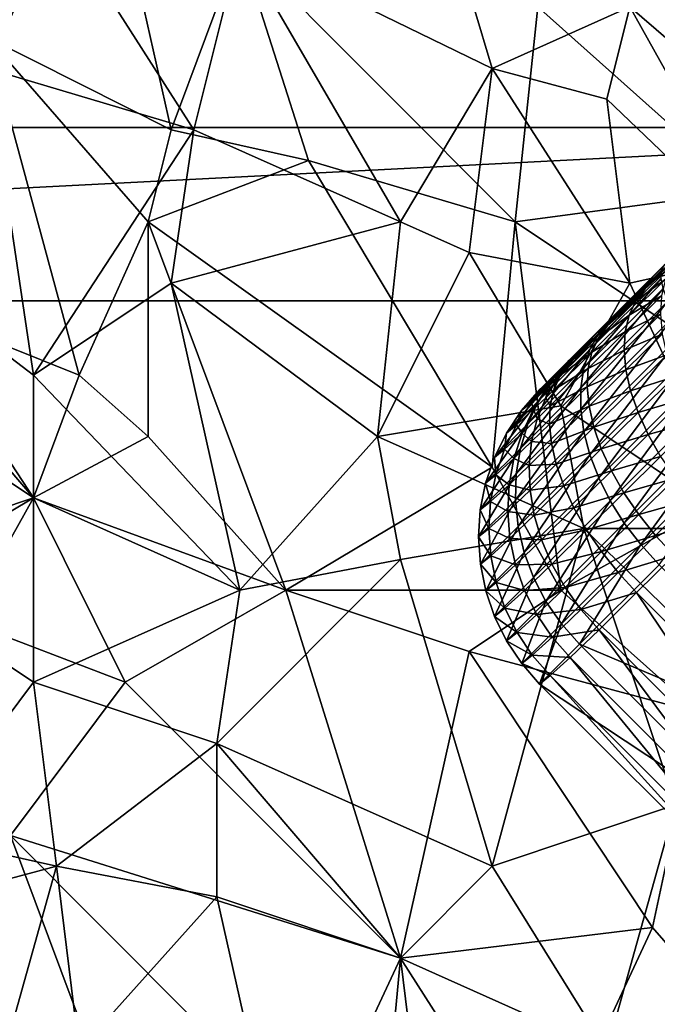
# Model space of a CAD drawing. Extents: x -0.3 to 0.3, y -0.266 to 0.266.
# Tile 291 of 430: x 0.031 to 0.068, y 0.022 to 0.078. Entities that reach past the tile are written whole.
import ezdxf

# ---------------------------------------------------------------- set-up
doc = ezdxf.new("R2010")
doc.units = 0

msp = doc.modelspace()

# ---------------------------------------------------------------- linework, layer by layer
for points in [[(0.062422, 0.058292, 0.651207), (0.098325, 0.094278, 0.707415), (0.153116, 0.149106, 0.661847)], [(0.071184, 0.066945, 0.641935), (0.062422, 0.058292, 0.651207), (0.153116, 0.149106, 0.661847)], [(0.081971, 0.071978, 0.70921), (0.063471, 0.093207, 0.709253), (0.0714, 0.094976, 0.70927)], [(0.062422, 0.058292, 0.651207), (0.062621, 0.058686, 0.700992), (0.098325, 0.094278, 0.707415)], [(0.062621, 0.058686, 0.700992), (0.068134, 0.064199, 0.708), (0.098325, 0.094278, 0.707415)], [(0.058186, 0.075516, 0.76193), (0.0529, 0.093207, 0.761048), (0.04365, 0.082592, 0.760861)], [(0.058186, 0.075516, 0.76193), (0.066114, 0.079054, 0.762432), (0.0529, 0.093207, 0.761048)], [(0.072721, 0.06844, 0.709188), (0.060829, 0.079054, 0.709209), (0.063471, 0.093207, 0.709253)], [(0.072721, 0.06844, 0.709188), (0.063471, 0.093207, 0.709253), (0.081971, 0.071978, 0.70921)], [(0.029115, 0.077285, 0.709174), (0.018544, 0.091438, 0.709215), (0.035722, 0.089669, 0.709219)], [(0.039686, 0.071978, 0.70916), (0.029115, 0.077285, 0.709174), (0.035722, 0.089669, 0.709219)], [(0.039686, 0.071978, 0.70916), (0.035722, 0.089669, 0.709219), (0.04365, 0.082592, 0.709203)], [(0.029115, 0.075516, 0.760494), (0.033079, 0.084362, 0.760293), (0.027793, 0.0879, 0.759929)], [(0.041008, 0.071978, 0.76111), (0.033079, 0.084362, 0.760293), (0.029115, 0.075516, 0.760494)], [(0.033079, 0.084362, 0.760293), (0.041008, 0.071978, 0.76111), (0.04365, 0.082592, 0.760861)], [(0.039686, 0.071978, 0.70916), (0.04365, 0.082592, 0.709203), (0.047615, 0.070209, 0.70916)], [(0.0529, 0.066671, 0.761879), (0.04365, 0.082592, 0.760861), (0.041008, 0.071978, 0.76111)], [(0.0529, 0.066671, 0.761879), (0.058186, 0.075516, 0.76193), (0.04365, 0.082592, 0.760861)], [(0.059507, 0.066671, 0.709158), (0.04365, 0.082592, 0.709203), (0.060829, 0.079054, 0.709209)], [(0.059507, 0.066671, 0.709158), (0.047615, 0.070209, 0.70916), (0.04365, 0.082592, 0.709203)], [(0.084614, 0.063133, 0.764154), (0.08065, 0.082592, 0.763671), (0.066114, 0.079054, 0.762432)], [(0.064793, 0.073747, 0.762442), (0.066114, 0.079054, 0.762432), (0.058186, 0.075516, 0.76193)], [(0.072721, 0.06844, 0.709188), (0.059507, 0.066671, 0.709158), (0.060829, 0.079054, 0.709209)], [(0.074043, 0.064902, 0.763315), (0.066114, 0.079054, 0.762432), (0.064793, 0.073747, 0.762442)], [(0.084614, 0.063133, 0.764154), (0.066114, 0.079054, 0.762432), (0.074043, 0.064902, 0.763315)], [(0.021186, 0.063133, 0.709066), (0.029115, 0.077285, 0.709174), (0.034401, 0.057826, 0.709048)], [(0.038365, 0.066671, 0.709124), (0.029115, 0.077285, 0.709174), (0.039686, 0.071978, 0.70916)], [(0.034401, 0.057826, 0.709048), (0.029115, 0.077285, 0.709174), (0.038365, 0.066671, 0.709124)], [(0.031758, 0.057826, 0.761258), (0.029115, 0.075516, 0.760494), (0.022508, 0.064902, 0.760714)], [(0.031758, 0.057826, 0.761258), (0.041008, 0.071978, 0.76111), (0.029115, 0.075516, 0.760494)], [(0.0529, 0.066671, 0.761879), (0.056864, 0.064902, 0.762163), (0.058186, 0.075516, 0.76193)], [(0.056864, 0.064902, 0.762163), (0.066114, 0.063133, 0.762782), (0.058186, 0.075516, 0.76193)], [(0.066114, 0.063133, 0.762782), (0.064793, 0.073747, 0.762442), (0.058186, 0.075516, 0.76193)], [(0.066114, 0.063133, 0.762782), (0.074043, 0.064902, 0.763315), (0.064793, 0.073747, 0.762442)], [(0.099232, 0.07211, 0.712849), (-0.100768, 0.07211, 0.712849), (-0.095768, 0.06211, 0.712849)], [(0.099232, 0.07211, 0.652849), (-0.095768, 0.06211, 0.652849), (-0.100768, 0.07211, 0.652849)], [(0.099232, 0.07211, 0.712849), (0.099232, 0.07211, 0.652849), (-0.100768, 0.07211, 0.652849)], [(0.099232, 0.07211, 0.712849), (-0.100768, 0.07211, 0.652849), (-0.100768, 0.07211, 0.712849)], [(0.099232, 0.07211, 0.712849), (-0.095768, 0.06211, 0.712849), (0.094232, 0.06211, 0.712849)], [(0.099232, 0.07211, 0.652849), (0.094232, 0.06211, 0.652849), (-0.095768, 0.06211, 0.652849)], [(0.039686, 0.063133, 0.761372), (0.041008, 0.071978, 0.76111), (0.031758, 0.057826, 0.761258)], [(0.038365, 0.066671, 0.709124), (0.039686, 0.071978, 0.70916), (0.047615, 0.070209, 0.70916)], [(0.039686, 0.063133, 0.761372), (0.0529, 0.066671, 0.761879), (0.041008, 0.071978, 0.76111)], [(0.058186, 0.052519, 0.709069), (0.038365, 0.066671, 0.709124), (0.047615, 0.070209, 0.70916)], [(0.058186, 0.052519, 0.709069), (0.047615, 0.070209, 0.70916), (0.059507, 0.066671, 0.709158)], [(0.059507, 0.066671, 0.709158), (0.072721, 0.06844, 0.709188), (0.078007, 0.054288, 0.709127)], [(0.038365, 0.054288, 0.709034), (0.034401, 0.057826, 0.709048), (0.038365, 0.066671, 0.709124)], [(0.038365, 0.066671, 0.709124), (0.058186, 0.052519, 0.709069), (0.046293, 0.045443, 0.708976)], [(0.046293, 0.045443, 0.708976), (0.038365, 0.054288, 0.709034), (0.038365, 0.066671, 0.709124)], [(0.051579, 0.054288, 0.762201), (0.0529, 0.066671, 0.761879), (0.039686, 0.063133, 0.761372)], [(0.051579, 0.054288, 0.762201), (0.056864, 0.064902, 0.762163), (0.0529, 0.066671, 0.761879)], [(0.058186, 0.052519, 0.709069), (0.059507, 0.066671, 0.709158), (0.06215, 0.045443, 0.709025)], [(0.06215, 0.045443, 0.709025), (0.059507, 0.066671, 0.709158), (0.078007, 0.054288, 0.709127)], [(0.071184, 0.066945, 0.641935), (0.069114, 0.064896, 0.643943), (0.062422, 0.058292, 0.651207)], [(0.031758, 0.05075, 0.7615), (0.022508, 0.064902, 0.760714), (0.018544, 0.059595, 0.760832)], [(0.031758, 0.05075, 0.7615), (0.031758, 0.057826, 0.761258), (0.022508, 0.064902, 0.760714)], [(0.051579, 0.054288, 0.762201), (0.06215, 0.056057, 0.762707), (0.056864, 0.064902, 0.762163)], [(0.06215, 0.056057, 0.762707), (0.066114, 0.063133, 0.762782), (0.056864, 0.064902, 0.762163)], [(0.069114, 0.064896, 0.643943), (0.066999, 0.062803, 0.645962), (0.062422, 0.058292, 0.651207)], [(0.072721, 0.048981, 0.76348), (0.074043, 0.064902, 0.763315), (0.066114, 0.063133, 0.762782)], [(0.068569, 0.064194, 0.64265), (0.066999, 0.062803, 0.645962), (0.069114, 0.064896, 0.643943)], [(0.062621, 0.058686, 0.700992), (0.065008, 0.061073, 0.705871), (0.068134, 0.064199, 0.708)], [(0.064339, 0.060258, 0.707103), (0.067955, 0.063875, 0.709566), (0.068134, 0.064199, 0.708)], [(0.064339, 0.060258, 0.707103), (0.068134, 0.064199, 0.708), (0.065008, 0.061073, 0.705871)], [(0.068178, 0.063358, 0.641379), (0.066461, 0.062107, 0.644663), (0.068569, 0.064194, 0.64265)], [(0.068569, 0.064194, 0.64265), (0.066461, 0.062107, 0.644663), (0.066999, 0.062803, 0.645962)], [(0.063826, 0.059312, 0.708314), (0.067924, 0.06341, 0.711106), (0.067955, 0.063875, 0.709566)], [(0.063826, 0.059312, 0.708314), (0.067955, 0.063875, 0.709566), (0.064339, 0.060258, 0.707103)], [(0.031758, 0.05075, 0.708995), (0.019865, 0.043674, 0.70891), (0.021186, 0.063133, 0.709066)], [(0.031758, 0.05075, 0.708995), (0.021186, 0.063133, 0.709066), (0.034401, 0.057826, 0.709048)], [(0.04365, 0.045443, 0.762097), (0.039686, 0.063133, 0.761372), (0.031758, 0.057826, 0.761258)], [(0.04365, 0.045443, 0.762097), (0.051579, 0.054288, 0.762201), (0.039686, 0.063133, 0.761372)], [(0.06215, 0.056057, 0.762707), (0.072721, 0.048981, 0.76348), (0.066114, 0.063133, 0.762782)], [(0.063478, 0.058251, 0.709484), (0.068042, 0.062815, 0.712592), (0.067924, 0.06341, 0.711106)], [(0.063478, 0.058251, 0.709484), (0.067924, 0.06341, 0.711106), (0.063826, 0.059312, 0.708314)], [(0.067948, 0.062403, 0.640153), (0.066077, 0.061278, 0.643386), (0.068178, 0.063358, 0.641379)], [(0.068178, 0.063358, 0.641379), (0.066077, 0.061278, 0.643386), (0.066461, 0.062107, 0.644663)], [(0.066999, 0.062803, 0.645962), (0.064843, 0.060668, 0.647991), (0.062422, 0.058292, 0.651207)], [(0.063302, 0.057093, 0.710592), (0.068306, 0.062097, 0.714), (0.068042, 0.062815, 0.712592)], [(0.063302, 0.057093, 0.710592), (0.068042, 0.062815, 0.712592), (0.063478, 0.058251, 0.709484)], [(0.066461, 0.062107, 0.644663), (0.064843, 0.060668, 0.647991), (0.066999, 0.062803, 0.645962)], [(0.094232, 0.06211, 0.712849), (-0.095768, 0.06211, 0.712849), (-0.095768, 0.06211, 0.652849)], [(0.094232, 0.06211, 0.712849), (-0.095768, 0.06211, 0.652849), (0.094232, 0.06211, 0.652849)], [(0.0633, 0.055858, 0.711619), (0.068713, 0.061271, 0.715305), (0.068306, 0.062097, 0.714)], [(0.0633, 0.055858, 0.711619), (0.068306, 0.062097, 0.714), (0.063302, 0.057093, 0.710592)], [(0.066077, 0.061278, 0.643386), (0.064311, 0.059978, 0.646686), (0.066461, 0.062107, 0.644663)], [(0.066461, 0.062107, 0.644663), (0.064311, 0.059978, 0.646686), (0.064843, 0.060668, 0.647991)], [(0.067882, 0.061344, 0.638992), (0.065852, 0.060329, 0.642154), (0.067948, 0.062403, 0.640153)], [(0.067948, 0.062403, 0.640153), (0.065852, 0.060329, 0.642154), (0.066077, 0.061278, 0.643386)], [(0.067982, 0.060201, 0.637916), (0.065793, 0.059276, 0.640987), (0.067882, 0.061344, 0.638992)], [(0.067882, 0.061344, 0.638992), (0.065793, 0.059276, 0.640987), (0.065852, 0.060329, 0.642154)], [(0.061664, 0.057584, 0.701638), (0.064339, 0.060258, 0.707103), (0.065008, 0.061073, 0.705871)], [(0.061664, 0.057584, 0.701638), (0.065008, 0.061073, 0.705871), (0.062621, 0.058686, 0.700992)], [(0.063473, 0.054568, 0.712547), (0.068713, 0.061271, 0.715305), (0.0633, 0.055858, 0.711619)], [(0.063473, 0.054568, 0.712547), (0.069255, 0.060349, 0.716485), (0.068713, 0.061271, 0.715305)], [(0.065852, 0.060329, 0.642154), (0.063932, 0.059155, 0.645403), (0.066077, 0.061278, 0.643386)], [(0.066077, 0.061278, 0.643386), (0.063932, 0.059155, 0.645403), (0.064311, 0.059978, 0.646686)], [(0.060869, 0.056356, 0.702272), (0.063826, 0.059312, 0.708314), (0.064339, 0.060258, 0.707103)], [(0.060869, 0.056356, 0.702272), (0.064339, 0.060258, 0.707103), (0.061664, 0.057584, 0.701638)], [(0.064843, 0.060668, 0.647991), (0.064311, 0.059978, 0.646686), (0.062117, 0.057806, 0.648719)], [(0.062117, 0.057806, 0.648719), (0.062776, 0.058627, 0.649906), (0.064843, 0.060668, 0.647991)], [(0.064843, 0.060668, 0.647991), (0.062776, 0.058627, 0.649906), (0.062422, 0.058292, 0.651207)], [(0.063817, 0.053243, 0.713361), (0.069255, 0.060349, 0.716485), (0.063473, 0.054568, 0.712547)], [(0.065793, 0.059276, 0.640987), (0.063714, 0.058212, 0.644165), (0.065852, 0.060329, 0.642154)], [(0.065852, 0.060329, 0.642154), (0.063714, 0.058212, 0.644165), (0.063932, 0.059155, 0.645403)], [(0.063817, 0.053243, 0.713361), (0.069923, 0.059348, 0.71752), (0.069255, 0.060349, 0.716485)], [(0.067982, 0.060201, 0.637916), (0.065898, 0.058138, 0.639906), (0.065793, 0.059276, 0.640987)], [(0.068246, 0.058993, 0.636944), (0.065898, 0.058138, 0.639906), (0.067982, 0.060201, 0.637916)], [(0.063932, 0.059155, 0.645403), (0.062117, 0.057806, 0.648719), (0.064311, 0.059978, 0.646686)], [(0.021186, 0.047212, 0.761367), (0.031758, 0.05075, 0.7615), (0.018544, 0.059595, 0.760832)], [(0.060249, 0.055022, 0.702885), (0.063478, 0.058251, 0.709484), (0.063826, 0.059312, 0.708314)], [(0.060249, 0.055022, 0.702885), (0.063826, 0.059312, 0.708314), (0.060869, 0.056356, 0.702272)], [(0.063714, 0.058212, 0.644165), (0.061745, 0.056989, 0.647431), (0.063932, 0.059155, 0.645403)], [(0.063932, 0.059155, 0.645403), (0.061745, 0.056989, 0.647431), (0.062117, 0.057806, 0.648719)], [(0.065898, 0.058138, 0.639906), (0.06366, 0.057165, 0.642993), (0.065793, 0.059276, 0.640987)], [(0.065793, 0.059276, 0.640987), (0.06366, 0.057165, 0.642993), (0.063714, 0.058212, 0.644165)], [(0.064327, 0.051907, 0.714048), (0.069923, 0.059348, 0.71752), (0.063817, 0.053243, 0.713361)], [(0.064327, 0.051907, 0.714048), (0.070705, 0.058285, 0.718392), (0.069923, 0.059348, 0.71752)], [(0.059878, 0.055797, 0.690685), (0.061664, 0.057584, 0.701638), (0.062621, 0.058686, 0.700992)], [(0.059878, 0.055797, 0.690685), (0.062621, 0.058686, 0.700992), (0.060911, 0.056975, 0.690506)], [(0.060911, 0.056975, 0.673439), (0.060911, 0.056975, 0.690506), (0.062621, 0.058686, 0.700992)], [(0.062422, 0.058292, 0.651207), (0.060911, 0.056975, 0.673439), (0.062621, 0.058686, 0.700992)], [(0.061944, 0.057645, 0.648873), (0.062422, 0.058292, 0.651207), (0.062776, 0.058627, 0.649906)], [(0.061944, 0.057645, 0.648873), (0.062776, 0.058627, 0.649906), (0.062643, 0.05849, 0.65003)], [(0.062117, 0.057806, 0.648719), (0.061944, 0.057645, 0.648873), (0.062643, 0.05849, 0.65003)], [(0.062117, 0.057806, 0.648719), (0.062643, 0.05849, 0.65003), (0.062776, 0.058627, 0.649906)], [(0.068246, 0.058993, 0.636944), (0.066167, 0.056935, 0.638929), (0.065898, 0.058138, 0.639906)], [(0.06867, 0.05774, 0.636092), (0.066167, 0.056935, 0.638929), (0.068246, 0.058993, 0.636944)], [(0.059815, 0.053606, 0.703465), (0.063302, 0.057093, 0.710592), (0.063478, 0.058251, 0.709484)], [(0.059815, 0.053606, 0.703465), (0.063478, 0.058251, 0.709484), (0.060249, 0.055022, 0.702885)], [(0.062422, 0.058292, 0.651207), (0.061477, 0.057435, 0.659767), (0.060911, 0.056975, 0.673439)], [(0.06142, 0.057142, 0.650812), (0.061477, 0.057435, 0.659767), (0.062422, 0.058292, 0.651207)], [(0.061944, 0.057645, 0.648873), (0.06142, 0.057142, 0.650812), (0.062422, 0.058292, 0.651207)], [(0.06366, 0.057165, 0.642993), (0.061533, 0.056052, 0.646187), (0.063714, 0.058212, 0.644165)], [(0.063714, 0.058212, 0.644165), (0.061533, 0.056052, 0.646187), (0.061745, 0.056989, 0.647431)], [(0.065898, 0.058138, 0.639906), (0.063771, 0.056032, 0.641907), (0.06366, 0.057165, 0.642993)], [(0.066167, 0.056935, 0.638929), (0.063771, 0.056032, 0.641907), (0.065898, 0.058138, 0.639906)], [(0.064993, 0.050582, 0.714594), (0.070705, 0.058285, 0.718392), (0.064327, 0.051907, 0.714048)], [(0.064993, 0.050582, 0.714594), (0.071589, 0.057178, 0.719087), (0.070705, 0.058285, 0.718392)], [(0.031758, 0.05075, 0.708995), (0.034401, 0.057826, 0.709048), (0.038365, 0.054288, 0.709034)], [(0.04365, 0.045443, 0.762097), (0.031758, 0.057826, 0.761258), (0.031758, 0.05075, 0.7615)], [(0.059008, 0.054494, 0.690861), (0.060869, 0.056356, 0.702272), (0.061664, 0.057584, 0.701638)], [(0.059008, 0.054494, 0.690861), (0.061664, 0.057584, 0.701638), (0.059878, 0.055797, 0.690685)], [(0.060449, 0.056261, 0.65961), (0.060911, 0.056975, 0.673439), (0.061477, 0.057435, 0.659767)], [(0.06142, 0.057142, 0.650812), (0.060449, 0.056261, 0.65961), (0.061477, 0.057435, 0.659767)], [(0.061274, 0.056531, 0.647857), (0.06142, 0.057142, 0.650812), (0.061944, 0.057645, 0.648873)], [(0.061745, 0.056989, 0.647431), (0.061274, 0.056531, 0.647857), (0.061944, 0.057645, 0.648873)], [(0.061745, 0.056989, 0.647431), (0.061944, 0.057645, 0.648873), (0.062117, 0.057806, 0.648719)], [(0.06867, 0.05774, 0.636092), (0.066595, 0.055686, 0.638073), (0.066167, 0.056935, 0.638929)], [(0.069246, 0.056463, 0.635375), (0.066595, 0.055686, 0.638073), (0.06867, 0.05774, 0.636092)], [(0.059574, 0.052132, 0.704003), (0.0633, 0.055858, 0.711619), (0.063302, 0.057093, 0.710592)], [(0.059574, 0.052132, 0.704003), (0.063302, 0.057093, 0.710592), (0.059815, 0.053606, 0.703465)], [(0.059878, 0.055797, 0.673398), (0.059878, 0.055797, 0.690685), (0.060911, 0.056975, 0.690506)], [(0.059878, 0.055797, 0.673398), (0.060911, 0.056975, 0.690506), (0.060911, 0.056975, 0.673439)], [(0.060449, 0.056261, 0.65961), (0.059878, 0.055797, 0.673398), (0.060911, 0.056975, 0.673439)], [(0.060581, 0.055865, 0.650424), (0.060449, 0.056261, 0.65961), (0.06142, 0.057142, 0.650812)], [(0.061274, 0.056531, 0.647857), (0.060581, 0.055865, 0.650424), (0.06142, 0.057142, 0.650812)], [(0.061533, 0.056052, 0.646187), (0.061274, 0.056531, 0.647857), (0.061745, 0.056989, 0.647431)], [(0.063771, 0.056032, 0.641907), (0.061485, 0.05501, 0.64501), (0.06366, 0.057165, 0.642993)], [(0.06366, 0.057165, 0.642993), (0.061485, 0.05501, 0.64501), (0.061533, 0.056052, 0.646187)], [(0.066167, 0.056935, 0.638929), (0.064045, 0.054833, 0.640925), (0.063771, 0.056032, 0.641907)], [(0.066595, 0.055686, 0.638073), (0.064045, 0.054833, 0.640925), (0.066167, 0.056935, 0.638929)], [(0.065805, 0.049292, 0.714991), (0.071589, 0.057178, 0.719087), (0.064993, 0.050582, 0.714594)], [(0.065805, 0.049292, 0.714991), (0.072559, 0.056046, 0.719591), (0.071589, 0.057178, 0.719087)], [(0.058315, 0.053088, 0.69103), (0.060249, 0.055022, 0.702885), (0.060869, 0.056356, 0.702272)], [(0.058315, 0.053088, 0.69103), (0.060869, 0.056356, 0.702272), (0.059008, 0.054494, 0.690861)], [(0.059584, 0.054961, 0.659455), (0.059878, 0.055797, 0.673398), (0.060449, 0.056261, 0.65961)], [(0.060581, 0.055865, 0.650424), (0.059584, 0.054961, 0.659455), (0.060449, 0.056261, 0.65961)], [(0.060775, 0.055308, 0.646877), (0.060581, 0.055865, 0.650424), (0.061274, 0.056531, 0.647857)], [(0.061533, 0.056052, 0.646187), (0.060775, 0.055308, 0.646877), (0.061274, 0.056531, 0.647857)], [(0.069246, 0.056463, 0.635375), (0.067175, 0.054413, 0.637352), (0.066595, 0.055686, 0.638073)], [(0.069964, 0.055185, 0.634805), (0.067175, 0.054413, 0.637352), (0.069246, 0.056463, 0.635375)], [(0.063471, 0.048981, 0.762938), (0.06215, 0.056057, 0.762707), (0.051579, 0.054288, 0.762201)], [(0.059008, 0.054494, 0.673358), (0.059008, 0.054494, 0.690861), (0.059878, 0.055797, 0.690685)], [(0.059008, 0.054494, 0.673358), (0.059878, 0.055797, 0.690685), (0.059878, 0.055797, 0.673398)], [(0.059584, 0.054961, 0.659455), (0.059008, 0.054494, 0.673358), (0.059878, 0.055797, 0.673398)], [(0.05953, 0.050624, 0.704489), (0.063473, 0.054568, 0.712547), (0.0633, 0.055858, 0.711619)], [(0.05953, 0.050624, 0.704489), (0.0633, 0.055858, 0.711619), (0.059574, 0.052132, 0.704003)], [(0.059919, 0.054485, 0.65005), (0.059584, 0.054961, 0.659455), (0.060581, 0.055865, 0.650424)], [(0.060775, 0.055308, 0.646877), (0.059919, 0.054485, 0.65005), (0.060581, 0.055865, 0.650424)], [(0.061485, 0.05501, 0.64501), (0.060775, 0.055308, 0.646877), (0.061533, 0.056052, 0.646187)], [(0.063771, 0.056032, 0.641907), (0.061601, 0.053883, 0.643919), (0.061485, 0.05501, 0.64501)], [(0.064045, 0.054833, 0.640925), (0.061601, 0.053883, 0.643919), (0.063771, 0.056032, 0.641907)], [(0.063471, 0.048981, 0.762938), (0.072721, 0.048981, 0.76348), (0.06215, 0.056057, 0.762707)], [(0.066595, 0.055686, 0.638073), (0.064477, 0.053589, 0.640065), (0.064045, 0.054833, 0.640925)], [(0.067175, 0.054413, 0.637352), (0.064477, 0.053589, 0.640065), (0.066595, 0.055686, 0.638073)], [(0.066748, 0.048059, 0.715232), (0.072559, 0.056046, 0.719591), (0.065805, 0.049292, 0.714991)], [(0.066748, 0.048059, 0.715232), (0.073598, 0.054908, 0.719897), (0.072559, 0.056046, 0.719591)], [(0.060455, 0.053997, 0.645948), (0.059919, 0.054485, 0.65005), (0.060775, 0.055308, 0.646877)], [(0.061485, 0.05501, 0.64501), (0.060455, 0.053997, 0.645948), (0.060775, 0.055308, 0.646877)], [(0.069964, 0.055185, 0.634805), (0.067896, 0.053138, 0.636779), (0.067175, 0.054413, 0.637352)], [(0.057812, 0.051604, 0.691191), (0.059815, 0.053606, 0.703465), (0.060249, 0.055022, 0.702885)], [(0.057812, 0.051604, 0.691191), (0.060249, 0.055022, 0.702885), (0.058315, 0.053088, 0.69103)], [(0.058315, 0.053088, 0.673319), (0.058315, 0.053088, 0.69103), (0.059008, 0.054494, 0.690861)], [(0.058315, 0.053088, 0.673319), (0.059008, 0.054494, 0.690861), (0.059008, 0.054494, 0.673358)], [(0.058896, 0.053559, 0.659305), (0.058315, 0.053088, 0.673319), (0.059008, 0.054494, 0.673358)], [(0.058896, 0.053559, 0.659305), (0.059008, 0.054494, 0.673358), (0.059584, 0.054961, 0.659455)], [(0.059919, 0.054485, 0.65005), (0.058896, 0.053559, 0.659305), (0.059584, 0.054961, 0.659455)], [(0.059684, 0.04911, 0.704916), (0.063473, 0.054568, 0.712547), (0.05953, 0.050624, 0.704489)], [(0.059684, 0.04911, 0.704916), (0.063817, 0.053243, 0.713361), (0.063473, 0.054568, 0.712547)], [(0.061601, 0.053883, 0.643919), (0.060455, 0.053997, 0.645948), (0.061485, 0.05501, 0.64501)], [(0.064045, 0.054833, 0.640925), (0.061879, 0.052689, 0.642933), (0.061601, 0.053883, 0.643919)], [(0.064477, 0.053589, 0.640065), (0.061879, 0.052689, 0.642933), (0.064045, 0.054833, 0.640925)], [(0.067807, 0.046903, 0.715313), (0.073598, 0.054908, 0.719897), (0.066748, 0.048059, 0.715232)], [(0.046293, 0.045443, 0.708976), (0.031758, 0.05075, 0.708995), (0.038365, 0.054288, 0.709034)], [(0.0529, 0.047212, 0.762444), (0.051579, 0.054288, 0.762201), (0.04365, 0.045443, 0.762097)], [(0.0529, 0.047212, 0.762444), (0.063471, 0.048981, 0.762938), (0.051579, 0.054288, 0.762201)], [(0.059444, 0.053025, 0.649695), (0.058896, 0.053559, 0.659305), (0.059919, 0.054485, 0.65005)], [(0.060455, 0.053997, 0.645948), (0.059444, 0.053025, 0.649695), (0.059919, 0.054485, 0.65005)], [(0.060321, 0.05262, 0.645087), (0.059444, 0.053025, 0.649695), (0.060455, 0.053997, 0.645948)], [(0.061601, 0.053883, 0.643919), (0.060321, 0.05262, 0.645087), (0.060455, 0.053997, 0.645948)], [(0.070078, 0.038367, 0.709024), (0.06215, 0.045443, 0.709025), (0.078007, 0.054288, 0.709127)], [(0.067175, 0.054413, 0.637352), (0.06506, 0.052319, 0.639341), (0.064477, 0.053589, 0.640065)], [(0.067896, 0.053138, 0.636779), (0.06506, 0.052319, 0.639341), (0.067175, 0.054413, 0.637352)], [(0.057508, 0.050066, 0.69134), (0.059574, 0.052132, 0.704003), (0.059815, 0.053606, 0.703465)], [(0.057508, 0.050066, 0.69134), (0.059815, 0.053606, 0.703465), (0.057812, 0.051604, 0.691191)], [(0.058398, 0.052078, 0.659164), (0.058315, 0.053088, 0.673319), (0.058896, 0.053559, 0.659305)], [(0.059444, 0.053025, 0.649695), (0.058398, 0.052078, 0.659164), (0.058896, 0.053559, 0.659305)], [(0.061879, 0.052689, 0.642933), (0.060321, 0.05262, 0.645087), (0.061601, 0.053883, 0.643919)], [(0.064477, 0.053589, 0.640065), (0.062316, 0.051448, 0.642069), (0.061879, 0.052689, 0.642933)], [(0.06506, 0.052319, 0.639341), (0.062316, 0.051448, 0.642069), (0.064477, 0.053589, 0.640065)], [(0.057812, 0.051604, 0.673282), (0.057812, 0.051604, 0.691191), (0.058315, 0.053088, 0.69103)], [(0.057812, 0.051604, 0.673282), (0.058315, 0.053088, 0.69103), (0.058315, 0.053088, 0.673319)], [(0.058398, 0.052078, 0.659164), (0.057812, 0.051604, 0.673282), (0.058315, 0.053088, 0.673319)], [(0.059166, 0.05151, 0.649366), (0.058398, 0.052078, 0.659164), (0.059444, 0.053025, 0.649695)], [(0.060321, 0.05262, 0.645087), (0.059166, 0.05151, 0.649366), (0.059444, 0.053025, 0.649695)], [(0.060034, 0.047614, 0.705275), (0.063817, 0.053243, 0.713361), (0.059684, 0.04911, 0.704916)], [(0.060034, 0.047614, 0.705275), (0.064327, 0.051907, 0.714048), (0.063817, 0.053243, 0.713361)], [(0.067896, 0.053138, 0.636779), (0.065785, 0.051047, 0.638766), (0.06506, 0.052319, 0.639341)], [(0.068747, 0.051883, 0.636364), (0.065785, 0.051047, 0.638766), (0.067896, 0.053138, 0.636779)], [(0.06215, 0.045443, 0.709025), (0.046293, 0.045443, 0.708976), (0.058186, 0.052519, 0.709069)], [(0.060373, 0.0512, 0.644308), (0.059166, 0.05151, 0.649366), (0.060321, 0.05262, 0.645087)], [(0.061879, 0.052689, 0.642933), (0.060373, 0.0512, 0.644308), (0.060321, 0.05262, 0.645087)], [(0.062316, 0.051448, 0.642069), (0.060373, 0.0512, 0.644308), (0.061879, 0.052689, 0.642933)], [(0.06506, 0.052319, 0.639341), (0.062902, 0.050182, 0.641342), (0.062316, 0.051448, 0.642069)], [(0.065785, 0.051047, 0.638766), (0.062902, 0.050182, 0.641342), (0.06506, 0.052319, 0.639341)], [(0.057407, 0.048501, 0.691474), (0.05953, 0.050624, 0.704489), (0.059574, 0.052132, 0.704003)], [(0.057407, 0.048501, 0.691474), (0.059574, 0.052132, 0.704003), (0.057508, 0.050066, 0.69134)], [(0.058097, 0.050543, 0.659033), (0.057812, 0.051604, 0.673282), (0.058398, 0.052078, 0.659164)], [(0.059166, 0.05151, 0.649366), (0.058097, 0.050543, 0.659033), (0.058398, 0.052078, 0.659164)], [(0.060573, 0.046162, 0.705561), (0.064327, 0.051907, 0.714048), (0.060034, 0.047614, 0.705275)], [(0.060573, 0.046162, 0.705561), (0.064993, 0.050582, 0.714594), (0.064327, 0.051907, 0.714048)], [(0.068747, 0.051883, 0.636364), (0.066637, 0.049794, 0.638349), (0.065785, 0.051047, 0.638766)], [(0.069712, 0.050669, 0.636114), (0.066637, 0.049794, 0.638349), (0.068747, 0.051883, 0.636364)], [(0.057508, 0.050066, 0.673248), (0.057508, 0.050066, 0.69134), (0.057812, 0.051604, 0.691191)], [(0.057508, 0.050066, 0.673248), (0.057812, 0.051604, 0.691191), (0.057812, 0.051604, 0.673282)], [(0.058097, 0.050543, 0.659033), (0.057508, 0.050066, 0.673248), (0.057812, 0.051604, 0.673282)], [(0.059088, 0.049966, 0.649068), (0.058097, 0.050543, 0.659033), (0.059166, 0.05151, 0.649366)], [(0.060373, 0.0512, 0.644308), (0.059088, 0.049966, 0.649068), (0.059166, 0.05151, 0.649366)], [(0.060612, 0.049763, 0.643626), (0.059088, 0.049966, 0.649068), (0.060373, 0.0512, 0.644308)], [(0.062316, 0.051448, 0.642069), (0.060612, 0.049763, 0.643626), (0.060373, 0.0512, 0.644308)], [(0.062902, 0.050182, 0.641342), (0.060612, 0.049763, 0.643626), (0.062316, 0.051448, 0.642069)], [(0.027793, 0.043674, 0.708931), (0.019865, 0.043674, 0.70891), (0.031758, 0.05075, 0.708995)], [(0.031758, 0.040136, 0.761872), (0.031758, 0.05075, 0.7615), (0.021186, 0.047212, 0.761367)], [(0.037043, 0.040136, 0.708934), (0.027793, 0.043674, 0.708931), (0.031758, 0.05075, 0.708995)], [(0.037043, 0.040136, 0.708934), (0.031758, 0.05075, 0.708995), (0.046293, 0.045443, 0.708976)], [(0.031758, 0.040136, 0.761872), (0.04365, 0.045443, 0.762097), (0.031758, 0.05075, 0.7615)], [(0.057511, 0.046936, 0.691592), (0.05953, 0.050624, 0.704489), (0.057407, 0.048501, 0.691474)], [(0.058, 0.048981, 0.658914), (0.057508, 0.050066, 0.673248), (0.058097, 0.050543, 0.659033)], [(0.057511, 0.046936, 0.691592), (0.059684, 0.04911, 0.704916), (0.05953, 0.050624, 0.704489)], [(0.059088, 0.049966, 0.649068), (0.058, 0.048981, 0.658914), (0.058097, 0.050543, 0.659033)], [(0.061292, 0.04478, 0.705769), (0.064993, 0.050582, 0.714594), (0.060573, 0.046162, 0.705561)], [(0.061292, 0.04478, 0.705769), (0.065805, 0.049292, 0.714991), (0.064993, 0.050582, 0.714594)], [(0.065785, 0.051047, 0.638766), (0.063629, 0.048913, 0.640764), (0.062902, 0.050182, 0.641342)], [(0.066637, 0.049794, 0.638349), (0.063629, 0.048913, 0.640764), (0.065785, 0.051047, 0.638766)], [(0.069712, 0.050669, 0.636114), (0.067604, 0.048581, 0.638097), (0.066637, 0.049794, 0.638349)], [(0.070776, 0.049517, 0.636032), (0.067604, 0.048581, 0.638097), (0.069712, 0.050669, 0.636114)], [(0.057407, 0.048501, 0.673217), (0.057407, 0.048501, 0.691474), (0.057508, 0.050066, 0.69134)], [(0.057407, 0.048501, 0.673217), (0.057508, 0.050066, 0.69134), (0.057508, 0.050066, 0.673248)], [(0.058, 0.048981, 0.658914), (0.057407, 0.048501, 0.673217), (0.057508, 0.050066, 0.673248)], [(0.059213, 0.048419, 0.648807), (0.058, 0.048981, 0.658914), (0.059088, 0.049966, 0.649068)], [(0.060612, 0.049763, 0.643626), (0.059213, 0.048419, 0.648807), (0.059088, 0.049966, 0.649068)], [(0.062902, 0.050182, 0.641342), (0.061032, 0.048332, 0.64305), (0.060612, 0.049763, 0.643626)], [(0.063629, 0.048913, 0.640764), (0.061032, 0.048332, 0.64305), (0.062902, 0.050182, 0.641342)], [(0.061032, 0.048332, 0.64305), (0.059213, 0.048419, 0.648807), (0.060612, 0.049763, 0.643626)], [(0.066637, 0.049794, 0.638349), (0.064484, 0.047662, 0.640345), (0.063629, 0.048913, 0.640764)], [(0.067604, 0.048581, 0.638097), (0.064484, 0.047662, 0.640345), (0.066637, 0.049794, 0.638349)], [(0.070776, 0.049517, 0.636032), (0.068668, 0.047429, 0.638015), (0.067604, 0.048581, 0.638097)], [(0.058186, 0.029522, 0.763075), (0.063471, 0.048981, 0.762938), (0.0529, 0.047212, 0.762444)], [(0.058107, 0.047419, 0.65881), (0.057407, 0.048501, 0.673217), (0.058, 0.048981, 0.658914)], [(0.057818, 0.045398, 0.691692), (0.059684, 0.04911, 0.704916), (0.057511, 0.046936, 0.691592)], [(0.057818, 0.045398, 0.691692), (0.060034, 0.047614, 0.705275), (0.059684, 0.04911, 0.704916)], [(0.059213, 0.048419, 0.648807), (0.058107, 0.047419, 0.65881), (0.058, 0.048981, 0.658914)], [(0.058186, 0.029522, 0.763075), (0.068757, 0.03306, 0.763507), (0.063471, 0.048981, 0.762938)], [(0.063629, 0.048913, 0.640764), (0.061628, 0.046932, 0.642592), (0.061032, 0.048332, 0.64305)], [(0.06218, 0.04349, 0.705895), (0.065805, 0.049292, 0.714991), (0.061292, 0.04478, 0.705769)], [(0.064484, 0.047662, 0.640345), (0.061628, 0.046932, 0.642592), (0.063629, 0.048913, 0.640764)], [(0.06218, 0.04349, 0.705895), (0.066748, 0.048059, 0.715232), (0.065805, 0.049292, 0.714991)], [(0.063471, 0.048981, 0.762938), (0.078066, 0.034829, 0.764015), (0.072721, 0.048981, 0.76348)], [(0.068757, 0.03306, 0.763507), (0.078066, 0.034829, 0.764015), (0.063471, 0.048981, 0.762938)], [(0.057511, 0.046936, 0.67319), (0.057511, 0.046936, 0.691592), (0.057407, 0.048501, 0.691474)], [(0.057511, 0.046936, 0.67319), (0.057407, 0.048501, 0.691474), (0.057407, 0.048501, 0.673217)], [(0.058107, 0.047419, 0.65881), (0.057511, 0.046936, 0.67319), (0.057407, 0.048501, 0.673217)], [(0.059538, 0.046896, 0.648588), (0.058107, 0.047419, 0.65881), (0.059213, 0.048419, 0.648807)], [(0.061032, 0.048332, 0.64305), (0.059538, 0.046896, 0.648588), (0.059213, 0.048419, 0.648807)], [(0.061628, 0.046932, 0.642592), (0.059538, 0.046896, 0.648588), (0.061032, 0.048332, 0.64305)], [(0.067604, 0.048581, 0.638097), (0.065452, 0.04645, 0.640092), (0.064484, 0.047662, 0.640345)], [(0.068668, 0.047429, 0.638015), (0.065452, 0.04645, 0.640092), (0.067604, 0.048581, 0.638097)], [(0.06322, 0.042315, 0.705938), (0.066748, 0.048059, 0.715232), (0.06218, 0.04349, 0.705895)], [(0.06322, 0.042315, 0.705938), (0.067807, 0.046903, 0.715313), (0.066748, 0.048059, 0.715232)], [(0.025151, 0.031291, 0.762068), (0.031758, 0.040136, 0.761872), (0.021186, 0.047212, 0.761367)], [(0.042329, 0.036598, 0.762295), (0.0529, 0.047212, 0.762444), (0.04365, 0.045443, 0.762097)], [(0.058186, 0.029522, 0.763075), (0.0529, 0.047212, 0.762444), (0.042329, 0.036598, 0.762295)], [(0.058417, 0.045882, 0.658722), (0.057511, 0.046936, 0.67319), (0.058107, 0.047419, 0.65881)], [(0.058323, 0.043913, 0.691771), (0.060034, 0.047614, 0.705275), (0.057818, 0.045398, 0.691692)], [(0.059538, 0.046896, 0.648588), (0.058417, 0.045882, 0.658722), (0.058107, 0.047419, 0.65881)], [(0.058323, 0.043913, 0.691771), (0.060573, 0.046162, 0.705561), (0.060034, 0.047614, 0.705275)], [(0.064484, 0.047662, 0.640345), (0.062389, 0.045587, 0.642259), (0.061628, 0.046932, 0.642592)], [(0.065452, 0.04645, 0.640092), (0.062389, 0.045587, 0.642259), (0.064484, 0.047662, 0.640345)], [(0.068668, 0.047429, 0.638015), (0.066516, 0.045299, 0.640009), (0.065452, 0.04645, 0.640092)], [(0.068668, 0.047429, 0.638015), (0.077516, 0.034298, 0.640009), (0.066516, 0.045299, 0.640009)], [(0.057818, 0.045398, 0.673167), (0.057818, 0.045398, 0.691692), (0.057511, 0.046936, 0.691592)], [(0.057818, 0.045398, 0.673167), (0.057511, 0.046936, 0.691592), (0.057511, 0.046936, 0.67319)], [(0.058417, 0.045882, 0.658722), (0.057818, 0.045398, 0.673167), (0.057511, 0.046936, 0.67319)], [(0.060057, 0.045422, 0.648413), (0.058417, 0.045882, 0.658722), (0.059538, 0.046896, 0.648588)], [(0.061628, 0.046932, 0.642592), (0.060057, 0.045422, 0.648413), (0.059538, 0.046896, 0.648588)], [(0.062389, 0.045587, 0.642259), (0.060057, 0.045422, 0.648413), (0.061628, 0.046932, 0.642592)], [(0.06322, 0.042315, 0.705938), (0.07912, 0.03559, 0.715313), (0.067807, 0.046903, 0.715313)], [(0.059018, 0.042506, 0.691828), (0.060573, 0.046162, 0.705561), (0.058323, 0.043913, 0.691771)], [(0.059018, 0.042506, 0.691828), (0.061292, 0.04478, 0.705769), (0.060573, 0.046162, 0.705561)], [(0.065452, 0.04645, 0.640092), (0.063301, 0.04432, 0.642057), (0.062389, 0.045587, 0.642259)], [(0.066516, 0.045299, 0.640009), (0.063301, 0.04432, 0.642057), (0.065452, 0.04645, 0.640092)], [(0.042329, 0.036598, 0.762295), (0.04365, 0.045443, 0.762097), (0.031758, 0.040136, 0.761872)], [(0.0529, 0.024215, 0.708938), (0.037043, 0.040136, 0.708934), (0.046293, 0.045443, 0.708976)], [(0.056864, 0.041905, 0.708994), (0.046293, 0.045443, 0.708976), (0.06215, 0.045443, 0.709025)], [(0.0529, 0.024215, 0.708938), (0.046293, 0.045443, 0.708976), (0.056864, 0.041905, 0.708994)], [(0.056864, 0.041905, 0.708994), (0.06215, 0.045443, 0.709025), (0.070078, 0.038367, 0.709024)], [(0.058925, 0.044398, 0.658653), (0.057818, 0.045398, 0.673167), (0.058417, 0.045882, 0.658722)], [(0.060057, 0.045422, 0.648413), (0.058925, 0.044398, 0.658653), (0.058417, 0.045882, 0.658722)], [(0.060762, 0.044024, 0.648285), (0.058925, 0.044398, 0.658653), (0.060057, 0.045422, 0.648413)], [(0.062389, 0.045587, 0.642259), (0.060762, 0.044024, 0.648285), (0.060057, 0.045422, 0.648413)], [(0.063301, 0.04432, 0.642057), (0.060762, 0.044024, 0.648285), (0.062389, 0.045587, 0.642259)], [(0.058323, 0.043913, 0.673149), (0.058323, 0.043913, 0.691771), (0.057818, 0.045398, 0.691692)], [(0.058323, 0.043913, 0.673149), (0.057818, 0.045398, 0.691692), (0.057818, 0.045398, 0.673167)], [(0.058925, 0.044398, 0.658653), (0.058323, 0.043913, 0.673149), (0.057818, 0.045398, 0.673167)], [(0.066516, 0.045299, 0.640009), (0.064349, 0.043153, 0.641989), (0.063301, 0.04432, 0.642057)], [(0.066516, 0.045299, 0.640009), (0.075371, 0.032132, 0.641989), (0.064349, 0.043153, 0.641989)], [(0.066516, 0.045299, 0.640009), (0.077516, 0.034298, 0.640009), (0.075371, 0.032132, 0.641989)], [(0.059622, 0.042992, 0.658602), (0.058323, 0.043913, 0.673149), (0.058925, 0.044398, 0.658653)], [(0.060762, 0.044024, 0.648285), (0.059622, 0.042992, 0.658602), (0.058925, 0.044398, 0.658653)], [(0.059891, 0.041201, 0.691863), (0.061292, 0.04478, 0.705769), (0.059018, 0.042506, 0.691828)], [(0.059891, 0.041201, 0.691863), (0.06218, 0.04349, 0.705895), (0.061292, 0.04478, 0.705769)], [(0.063301, 0.04432, 0.642057), (0.061641, 0.042725, 0.648208), (0.060762, 0.044024, 0.648285)], [(0.064349, 0.043153, 0.641989), (0.061641, 0.042725, 0.648208), (0.063301, 0.04432, 0.642057)], [(0.059018, 0.042505, 0.673136), (0.059018, 0.042506, 0.691828), (0.058323, 0.043913, 0.691771)], [(0.059018, 0.042505, 0.673136), (0.058323, 0.043913, 0.691771), (0.058323, 0.043913, 0.673149)], [(0.059622, 0.042992, 0.658602), (0.059018, 0.042505, 0.673136), (0.058323, 0.043913, 0.673149)], [(0.061641, 0.042725, 0.648208), (0.059622, 0.042992, 0.658602), (0.060762, 0.044024, 0.648285)], [(0.030436, 0.031291, 0.708893), (0.027793, 0.043674, 0.708931), (0.037043, 0.040136, 0.708934)], [(0.060926, 0.040021, 0.691875), (0.06218, 0.04349, 0.705895), (0.059891, 0.041201, 0.691863)], [(0.060926, 0.040021, 0.691875), (0.06322, 0.042315, 0.705938), (0.06218, 0.04349, 0.705895)], [(0.064349, 0.043153, 0.641989), (0.062678, 0.041547, 0.648182), (0.061641, 0.042725, 0.648208)], [(0.064349, 0.043153, 0.641989), (0.073764, 0.03046, 0.648182), (0.062678, 0.041547, 0.648182)], [(0.064349, 0.043153, 0.641989), (0.075371, 0.032132, 0.641989), (0.073764, 0.03046, 0.648182)], [(0.060495, 0.041688, 0.658571), (0.059018, 0.042505, 0.673136), (0.059622, 0.042992, 0.658602)], [(0.061641, 0.042725, 0.648208), (0.060495, 0.041688, 0.658571), (0.059622, 0.042992, 0.658602)], [(0.062678, 0.041547, 0.648182), (0.060495, 0.041688, 0.658571), (0.061641, 0.042725, 0.648208)], [(0.059891, 0.041201, 0.673128), (0.059891, 0.041201, 0.691863), (0.059018, 0.042506, 0.691828)], [(0.059891, 0.041201, 0.673128), (0.059018, 0.042506, 0.691828), (0.059018, 0.042505, 0.673136)], [(0.060495, 0.041688, 0.658571), (0.059891, 0.041201, 0.673128), (0.059018, 0.042505, 0.673136)], [(0.060926, 0.040021, 0.691875), (0.074533, 0.031002, 0.705938), (0.06322, 0.042315, 0.705938)], [(0.06322, 0.042315, 0.705938), (0.074533, 0.031002, 0.705938), (0.07912, 0.03559, 0.715313)], [(0.0529, 0.024215, 0.708938), (0.056864, 0.041905, 0.708994), (0.067436, 0.025984, 0.708978)], [(0.067436, 0.025984, 0.708978), (0.056864, 0.041905, 0.708994), (0.070078, 0.038367, 0.709024)], [(0.06153, 0.040509, 0.658561), (0.059891, 0.041201, 0.673128), (0.060495, 0.041688, 0.658571)], [(0.062678, 0.041547, 0.648182), (0.06153, 0.040509, 0.658561), (0.060495, 0.041688, 0.658571)], [(0.062678, 0.041547, 0.648182), (0.072726, 0.029313, 0.658561), (0.06153, 0.040509, 0.658561)], [(0.062678, 0.041547, 0.648182), (0.073764, 0.03046, 0.648182), (0.072726, 0.029313, 0.658561)], [(0.060926, 0.040021, 0.673125), (0.060926, 0.040021, 0.691875), (0.059891, 0.041201, 0.691863)], [(0.060926, 0.040021, 0.673125), (0.059891, 0.041201, 0.691863), (0.059891, 0.041201, 0.673128)], [(0.06153, 0.040509, 0.658561), (0.060926, 0.040021, 0.673125), (0.059891, 0.041201, 0.673128)], [(0.06153, 0.040509, 0.658561), (0.072239, 0.028708, 0.673125), (0.060926, 0.040021, 0.673125)], [(0.06153, 0.040509, 0.658561), (0.072726, 0.029313, 0.658561), (0.072239, 0.028708, 0.673125)], [(0.025151, 0.031291, 0.762068), (0.033079, 0.029522, 0.762257), (0.031758, 0.040136, 0.761872)], [(0.030436, 0.031291, 0.708893), (0.037043, 0.040136, 0.708934), (0.0529, 0.024215, 0.708938)], [(0.033079, 0.029522, 0.762257), (0.042329, 0.036598, 0.762295), (0.031758, 0.040136, 0.761872)], [(0.060926, 0.040021, 0.673125), (0.072239, 0.028708, 0.673125), (0.072239, 0.028708, 0.691875)], [(0.060926, 0.040021, 0.673125), (0.072239, 0.028708, 0.691875), (0.060926, 0.040021, 0.691875)], [(0.060926, 0.040021, 0.691875), (0.072239, 0.028708, 0.691875), (0.074533, 0.031002, 0.705938)], [(0.067436, 0.025984, 0.708978), (0.070078, 0.038367, 0.709024), (0.076685, 0.01537, 0.709014)], [(0.033079, 0.029522, 0.762257), (0.042329, 0.027753, 0.762539), (0.042329, 0.036598, 0.762295)], [(0.0529, 0.024215, 0.762978), (0.058186, 0.029522, 0.763075), (0.042329, 0.036598, 0.762295)], [(0.042329, 0.027753, 0.762539), (0.0529, 0.024215, 0.762978), (0.042329, 0.036598, 0.762295)], [(0.064793, 0.018908, 0.763553), (0.068757, 0.03306, 0.763507), (0.058186, 0.029522, 0.763075)], [(0.08065, 0.01537, 0.764421), (0.068757, 0.03306, 0.763507), (0.064793, 0.018908, 0.763553)], [(0.019865, 0.025984, 0.762239), (0.033079, 0.029522, 0.762257), (0.025151, 0.031291, 0.762068)], [(0.022508, 0.025984, 0.708876), (0.030436, 0.031291, 0.708893), (0.038365, 0.010063, 0.708929)], [(0.030436, 0.031291, 0.708893), (0.0529, 0.024215, 0.708938), (0.051579, 0.010063, 0.708949)], [(0.038365, 0.010063, 0.708929), (0.030436, 0.031291, 0.708893), (0.051579, 0.010063, 0.708949)], [(0.019865, 0.025984, 0.762239), (0.029115, 0.01537, 0.762604), (0.033079, 0.029522, 0.762257)], [(0.029115, 0.01537, 0.762604), (0.034401, 0.018908, 0.762574), (0.033079, 0.029522, 0.762257)], [(0.033079, 0.029522, 0.762257), (0.034401, 0.018908, 0.762574), (0.042329, 0.027753, 0.762539)], [(0.0529, 0.024215, 0.762978), (0.064793, 0.018908, 0.763553), (0.058186, 0.029522, 0.763075)], [(0.034401, 0.018908, 0.762574), (0.046293, 0.010063, 0.763061), (0.042329, 0.027753, 0.762539)], [(0.046293, 0.010063, 0.763061), (0.0529, 0.024215, 0.762978), (0.042329, 0.027753, 0.762539)], [(0.011937, 0.017139, 0.708881), (0.022508, 0.025984, 0.708876), (0.038365, 0.010063, 0.708929)], [(0.060829, 0.011832, 0.708966), (0.0529, 0.024215, 0.708938), (0.067436, 0.025984, 0.708978)], [(0.060829, 0.011832, 0.708966), (0.067436, 0.025984, 0.708978), (0.076685, 0.01537, 0.709014)], [(0.046293, 0.010063, 0.763061), (0.054222, 0.013601, 0.763232), (0.0529, 0.024215, 0.762978)], [(0.051579, 0.010063, 0.708949), (0.0529, 0.024215, 0.708938), (0.060829, 0.011832, 0.708966)], [(0.054222, 0.013601, 0.763232), (0.064793, 0.018908, 0.763553), (0.0529, 0.024215, 0.762978)]]:
    msp.add_3dface(points)

doc.saveas('drawing.dxf')
